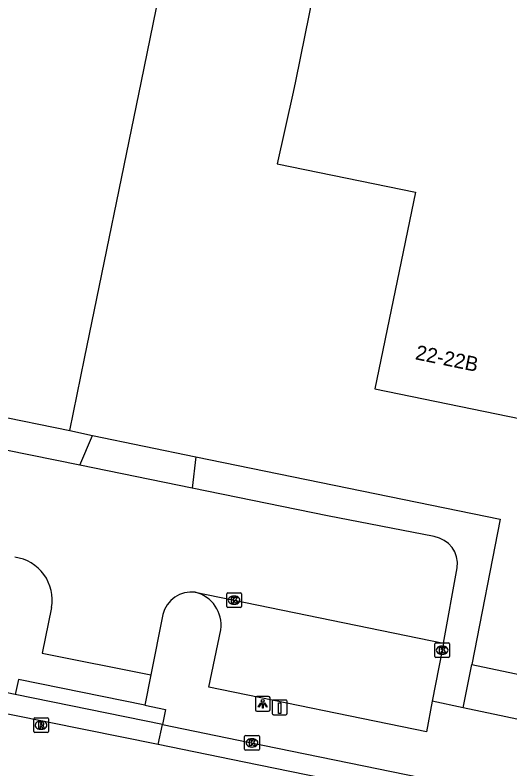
# Model space of a CAD drawing. Extents: x 157692 to 159670, y 381454 to 383289.
# Drawn here: x 158512.3 to 158545.9, y 382703.2 to 382754.5 of the extents above; entities that cross this region are included whole.
import ezdxf

# ---------------------------------------------------------------- set-up
doc = ezdxf.new("R2010")
doc.units = 0
for name, color, linetype in [('IMGEO_Groenvoorziening', 7, 'Continuous'), ('IMGEO_Kolk', 7, 'Continuous'), ('IMGEO_Laadpaal', 7, 'Continuous'), ('IMGEO_Lichtpunt', 7, 'Continuous'), ('IMGEO_Pand', 7, 'Continuous'), ('IMGEO_Pand_nummerreeks', 7, 'Continuous'), ('IMGEO_Rijbaan_lokaal_gesloten', 7, 'Continuous'), ('IMGEO_Rijbaan_lokaal_open', 7, 'Continuous'), ('IMGEO_Rioolput', 7, 'Continuous'), ('IMGEO_Voetpad_open', 7, 'Continuous')]:
    doc.layers.add(name, color=color, linetype=linetype)

msp = doc.modelspace()

# ---------------------------------------------------------------- linework, layer by layer
at = {"layer": 'IMGEO_Groenvoorziening'}
msp.add_lwpolyline([(158543.327, 382710.315), (158554.936, 382707.865)], dxfattribs=at)
at = {"layer": 'IMGEO_Kolk'}
for p, q in [((158526.734, 382715.186), (158527.586, 382715.186)), ((158526.659, 382714.26), (158526.659, 382715.112)), ((158527.147, 382714.966), (158527.172, 382714.966)), ((158527.66, 382715.112), (158527.66, 382714.26)), ((158527.586, 382714.186), (158526.734, 382714.186)), ((158527.17, 382714.406), (158527.145, 382714.406)), ((158540.805, 382710.855), (158540.805, 382711.707)), ((158540.88, 382711.781), (158541.732, 382711.781)), ((158541.293, 382711.561), (158541.318, 382711.561)), ((158541.806, 382711.707), (158541.806, 382710.855)), ((158541.732, 382710.781), (158540.88, 382710.781)), ((158541.316, 382711.001), (158541.291, 382711.001)), ((158527.953, 382705.472), (158528.805, 382705.472)), ((158527.878, 382704.546), (158527.878, 382705.398)), ((158528.366, 382705.252), (158528.391, 382705.252)), ((158528.879, 382705.398), (158528.879, 382704.546)), ((158528.805, 382704.472), (158527.953, 382704.472)), ((158528.389, 382704.692), (158528.364, 382704.692))]:
    msp.add_line(p, q, dxfattribs=at)
for points in [[(158526.734, 382715.186), (158527.586, 382715.186)], [(158526.659, 382714.26), (158526.659, 382715.112)], [(158526.98, 382714.886), (158527.103, 382714.886), (158527.103, 382714.735), (158527.233, 382714.886), (158527.397, 382714.886), (158527.251, 382714.735), (158527.404, 382714.486), (158527.252, 382714.486), (158527.167, 382714.65), (158527.103, 382714.583), (158527.103, 382714.486), (158526.98, 382714.486), (158526.98, 382714.886)], [(158527.66, 382715.112), (158527.66, 382714.26)], [(158527.586, 382714.186), (158526.734, 382714.186)], [(158540.805, 382710.855), (158540.805, 382711.707)], [(158540.88, 382711.781), (158541.732, 382711.781)], [(158541.806, 382711.707), (158541.806, 382710.855)], [(158541.126, 382711.481), (158541.249, 382711.481), (158541.249, 382711.33), (158541.379, 382711.481), (158541.543, 382711.481), (158541.397, 382711.33), (158541.55, 382711.081), (158541.398, 382711.081), (158541.313, 382711.245), (158541.249, 382711.178), (158541.249, 382711.081), (158541.126, 382711.081), (158541.126, 382711.481)], [(158541.732, 382710.781), (158540.88, 382710.781)], [(158527.953, 382705.472), (158528.805, 382705.472)], [(158527.878, 382704.546), (158527.878, 382705.398)], [(158528.199, 382705.172), (158528.322, 382705.172), (158528.322, 382705.021), (158528.452, 382705.172), (158528.616, 382705.172), (158528.47, 382705.021), (158528.623, 382704.772), (158528.471, 382704.772), (158528.386, 382704.936), (158528.322, 382704.869), (158528.322, 382704.772), (158528.199, 382704.772), (158528.199, 382705.172)], [(158528.879, 382705.398), (158528.879, 382704.546)], [(158528.805, 382704.472), (158527.953, 382704.472)]]:
    msp.add_lwpolyline(points, dxfattribs=at)
for centre, start, end in [((158526.736, 382715.11), 91.552, 178.448), ((158526.736, 382715.11), 91.552, 178.448), ((158527.584, 382715.11), 1.552, 88.448), ((158527.584, 382715.11), 1.552, 88.448), ((158526.736, 382714.262), 181.552, 268.448), ((158526.736, 382714.262), 181.552, 268.448), ((158527.584, 382714.262), 271.552, 358.448), ((158527.584, 382714.262), 271.552, 358.448), ((158540.882, 382711.705), 91.552, 178.448), ((158540.882, 382711.705), 91.552, 178.448), ((158541.73, 382711.705), 1.552, 88.448), ((158541.73, 382711.705), 1.552, 88.448), ((158540.882, 382710.857), 181.552, 268.448), ((158540.882, 382710.857), 181.552, 268.448), ((158541.73, 382710.857), 271.552, 358.448), ((158541.73, 382710.857), 271.552, 358.448), ((158527.955, 382705.396), 91.552, 178.448), ((158527.955, 382705.396), 91.552, 178.448), ((158528.803, 382705.396), 1.552, 88.448), ((158528.803, 382705.396), 1.552, 88.448), ((158527.955, 382704.548), 181.552, 268.448), ((158527.955, 382704.548), 181.552, 268.448), ((158528.803, 382704.548), 271.552, 358.448), ((158528.803, 382704.548), 271.552, 358.448)]:
    msp.add_arc(centre, 0.0765, start, end, dxfattribs=at)
for centre, major_axis, ratio, start_param, end_param in [((158527.146, 382714.686), (-0.387, 0.002), 0.722429, 4.712389, 7.853982), ((158527.171, 382714.686), (-0.39, 0.002), 0.717154, 1.570796, 4.712389), ((158541.292, 382711.281), (-0.387, 0.002), 0.722429, 4.712389, 7.853982), ((158541.317, 382711.281), (-0.39, 0.002), 0.717154, 1.570796, 4.712389), ((158528.365, 382704.972), (-0.387, 0.002), 0.722429, 4.712389, 7.853982), ((158528.39, 382704.972), (-0.39, 0.002), 0.717154, 1.570796, 4.712389)]:
    msp.add_ellipse(centre, major_axis=major_axis, ratio=ratio, start_param=start_param, end_param=end_param, dxfattribs=at)
at = {"layer": 'IMGEO_Laadpaal'}
for p, q in [((158529.758, 382707.806), (158529.758, 382706.965)), ((158529.758, 382707.806), (158529.758, 382706.965)), ((158530.674, 382707.89), (158529.833, 382707.89)), ((158530.674, 382707.89), (158529.833, 382707.89)), ((158530.758, 382706.974), (158530.758, 382707.815)), ((158530.758, 382706.974), (158530.758, 382707.815)), ((158529.842, 382706.89), (158530.683, 382706.89)), ((158529.842, 382706.89), (158530.683, 382706.89))]:
    msp.add_line(p, q, dxfattribs=at)
msp.add_lwpolyline([(158530.173, 382707.703), (158530.333, 382707.703), (158530.333, 382706.97), (158530.173, 382706.97), (158530.173, 382707.703)], dxfattribs=at)
for centre, start, end in [((158529.836, 382707.812), 92.4484, 184.2845), ((158529.836, 382707.812), 92.4484, 184.2845), ((158530.68, 382707.812), 2.4484, 94.2845), ((158530.68, 382707.812), 2.4484, 94.2845), ((158529.836, 382706.968), 182.4484, 274.2845), ((158529.836, 382706.968), 182.4484, 274.2845), ((158530.68, 382706.968), 272.4484, 4.2845), ((158530.68, 382706.968), 272.4484, 4.2845)]:
    msp.add_arc(centre, 0.0779, start, end, dxfattribs=at)
at = {"layer": 'IMGEO_Lichtpunt'}
for p, q in [((158528.608, 382708.031), (158528.608, 382707.224)), ((158528.608, 382708.031), (158528.608, 382707.224)), ((158529.51, 382708.126), (158528.702, 382708.126)), ((158529.51, 382708.126), (158528.702, 382708.126)), ((158529.604, 382707.224), (158529.604, 382708.031)), ((158529.604, 382707.224), (158529.604, 382708.031)), ((158528.702, 382707.13), (158529.51, 382707.13)), ((158528.702, 382707.13), (158529.51, 382707.13))]:
    msp.add_line(p, q, dxfattribs=at)
for points in [[(158528.982, 382707.695), (158529.021, 382707.667), (158528.833, 382707.405), (158528.795, 382707.432), (158528.982, 382707.695)], [(158529.084, 382707.647), (158529.131, 382707.647), (158529.131, 382707.325), (158529.084, 382707.325), (158529.084, 382707.647)], [(158529.194, 382707.667), (158529.232, 382707.694), (158529.419, 382707.432), (158529.38, 382707.404), (158529.194, 382707.667)]]:
    msp.add_lwpolyline(points, dxfattribs=at)
msp.add_circle((158529.107, 382707.829), 0.0994, dxfattribs=at)
for centre, start, end in [((158528.702, 382708.031), 90, 180), ((158528.702, 382708.031), 90, 180), ((158529.51, 382708.031), 0, 90), ((158529.51, 382708.031), 0, 90), ((158528.702, 382707.224), 180, 270), ((158528.702, 382707.224), 180, 270), ((158529.51, 382707.224), 270, 0), ((158529.51, 382707.224), 270, 360)]:
    msp.add_arc(centre, 0.0946, start, end, dxfattribs=at)
at = {"layer": 'IMGEO_Pand'}
for points in [[(158515.992, 382726.218), (158516.994, 382731.117), (158520.855, 382750), (158537.248, 382830.178), (158547.184, 382828.147), (158531.324, 382750), (158531.173, 382749.256), (158530.093, 382744.374), (158539.483, 382742.444), (158536.732, 382729.061), (158546.65, 382727.023)], [(158496.564, 382731.385), (158496.329, 382730.238), (158500, 382729.487), (158515.992, 382726.218)]]:
    msp.add_lwpolyline(points, dxfattribs=at)
at = {"layer": 'IMGEO_Rijbaan_lokaal_gesloten'}
for points in [[(158522.007, 382704.858), (158512.004, 382706.892), (158498.483, 382709.687), (158483.379, 382712.845), (158463.875, 382716.719), (158444.16, 382720.803), (158423.028, 382725.148), (158407.123, 382728.4), (158403.252, 382729.209), (158394.326, 382731.044), (158382.834, 382733.392), (158361.186, 382737.872), (158343.594, 382741.532), (158325.933, 382745.221), (158305.512, 382749.481), (158286.514, 382753.477)], [(158512.285, 382708.263), (158500, 382710.803), (158499.065, 382710.996), (158483.659, 382714.217), (158464.153, 382718.091), (158444.443, 382722.174), (158423.309, 382726.519), (158407.406, 382729.771), (158403.536, 382730.58), (158394.607, 382732.415)], [(158522.288, 382706.229), (158512.285, 382708.263)], [(158522.007, 382704.858), (158522.288, 382706.229)], [(158522.288, 382706.229), (158528.124, 382705.023), (158551.585, 382700.222)], [(158618.988, 382686.176), (158611.35, 382687.283), (158601.633, 382688.683), (158599.872, 382688.982), (158598.863, 382689.156), (158597.619, 382689.387), (158594.399, 382690.049), (158586.633, 382691.644), (158575.663, 382693.882), (158527.842, 382703.652), (158522.007, 382704.858)]]:
    msp.add_lwpolyline(points, dxfattribs=at)
at = {"layer": 'IMGEO_Rijbaan_lokaal_open'}
for points in [[(158516.664, 382723.86), (158500, 382727.254), (158498.48, 382727.564), (158495.418, 382728.196)], [(158524.314, 382722.302), (158516.664, 382723.86)], [(158540.757, 382719.006), (158533.509, 382720.429), (158524.314, 382722.302)], [(158541.392, 382711.76), (158542.327, 382716.887)], [(158524.517, 382715.23), (158541.392, 382711.76)], [(158514.743, 382714.177), (158514.106, 382711.083), (158521.503, 382709.6)], [(158522.316, 382713.698), (158521.503, 382709.6)]]:
    msp.add_lwpolyline(points, dxfattribs=at)
for centre, radius, start, end in [((158540.47, 382717.152), 1.876, 351.8831, 81.1875), ((158511.859, 382714.702), 2.932, 349.6752, 82.1926), ((158524.282, 382713.221), 2.023, 83.3239, 166.3556)]:
    msp.add_arc(centre, radius, start, end, dxfattribs=at)
at = {"layer": 'IMGEO_Rioolput'}
for p, q in [((158513.534, 382705.754), (158513.534, 382706.606)), ((158513.609, 382706.68), (158514.461, 382706.68)), ((158514.022, 382706.46), (158514.047, 382706.46)), ((158514.535, 382706.606), (158514.535, 382705.754)), ((158514.461, 382705.68), (158513.609, 382705.68)), ((158514.045, 382705.9), (158514.02, 382705.9))]:
    msp.add_line(p, q, dxfattribs=at)
for points in [[(158513.534, 382705.754), (158513.534, 382706.606)], [(158513.609, 382706.68), (158514.461, 382706.68)], [(158514.535, 382706.606), (158514.535, 382705.754)], [(158514.123, 382706.378), (158513.871, 382706.38), (158513.871, 382705.98)], [(158513.871, 382705.98), (158513.995, 382705.98), (158513.995, 382706.142), (158514.006, 382706.142)], [(158514.049, 382706.299), (158513.995, 382706.299), (158513.995, 382706.218)], [(158513.995, 382706.218), (158514.047, 382706.218)], [(158514.053, 382706.113), (158514.124, 382705.98), (158514.264, 382705.98), (158514.199, 382706.106)], [(158514.461, 382705.68), (158513.609, 382705.68)]]:
    msp.add_lwpolyline(points, dxfattribs=at)
for centre, radius, start, end in [((158513.611, 382706.604), 0.0765, 91.552, 178.448), ((158513.611, 382706.604), 0.0765, 91.552, 178.448), ((158514.459, 382706.604), 0.0765, 1.552, 88.448), ((158514.459, 382706.604), 0.0765, 1.552, 88.448), ((158514.005, 382706.089), 0.0533, 26.0293, 88.6989), ((158514.031, 382706.407), 0.19, 274.7715, 282.9687), ((158514.055, 382706.203), 0.0964, 77.0061, 93.1865), ((158514.069, 382706.26), 0.0378, 276.6634, 79.6772), ((158514.122, 382706.268), 0.109, 350.3612, 89.416), ((158514.12, 382706.268), 0.112, 277.5842, 350.9817), ((158514.104, 382706.053), 0.108, 29.5134, 73.7905), ((158513.611, 382705.756), 0.0765, 181.552, 268.448), ((158513.611, 382705.756), 0.0765, 181.552, 268.448), ((158514.459, 382705.756), 0.0765, 271.552, 358.448), ((158514.459, 382705.756), 0.0765, 271.552, 358.448)]:
    msp.add_arc(centre, radius, start, end, dxfattribs=at)
for centre, major_axis, ratio, start_param, end_param in [((158514.021, 382706.18), (-0.387, 0.002), 0.722429, 4.712389, 7.853982), ((158514.046, 382706.18), (-0.39, 0.002), 0.717154, 1.570796, 4.712389)]:
    msp.add_ellipse(centre, major_axis=major_axis, ratio=ratio, start_param=start_param, end_param=end_param, dxfattribs=at)
at = {"layer": 'IMGEO_Voetpad_open'}
for points in [[(158515.992, 382726.218), (158517.544, 382725.879)], [(158516.664, 382723.86), (158517.544, 382725.879)], [(158517.544, 382725.879), (158524.565, 382724.435)], [(158524.565, 382724.435), (158524.314, 382722.302)], [(158524.565, 382724.435), (158545.247, 382720.197), (158543.327, 382710.315)], [(158540.634, 382707.802), (158540.234, 382705.732), (158525.432, 382708.77), (158526.252, 382712.668)], [(158541.392, 382711.76), (158541.305, 382711.281), (158540.634, 382707.802)], [(158542.732, 382707.359), (158543.327, 382710.315)], [(158521.503, 382709.6), (158521.083, 382707.535)], [(158521.083, 382707.535), (158512.493, 382709.282), (158512.285, 382708.263)], [(158521.083, 382707.535), (158522.496, 382707.248), (158522.288, 382706.229)], [(158542.732, 382707.359), (158540.634, 382707.802)], [(158554.34, 382704.91), (158542.732, 382707.359)]]:
    msp.add_lwpolyline(points, dxfattribs=at)
msp.add_arc((158523.957, 382712.982), 2.317, 352.2081, 76.004, dxfattribs=at)

# ---------------------------------------------------------------- texts
at = {"layer": 'IMGEO_Pand_nummerreeks'}
msp.add_text('22-22B', height=1, rotation=348.3856, dxfattribs=at).set_placement((158539.427, 382731.08))

doc.saveas('drawing.dxf')
